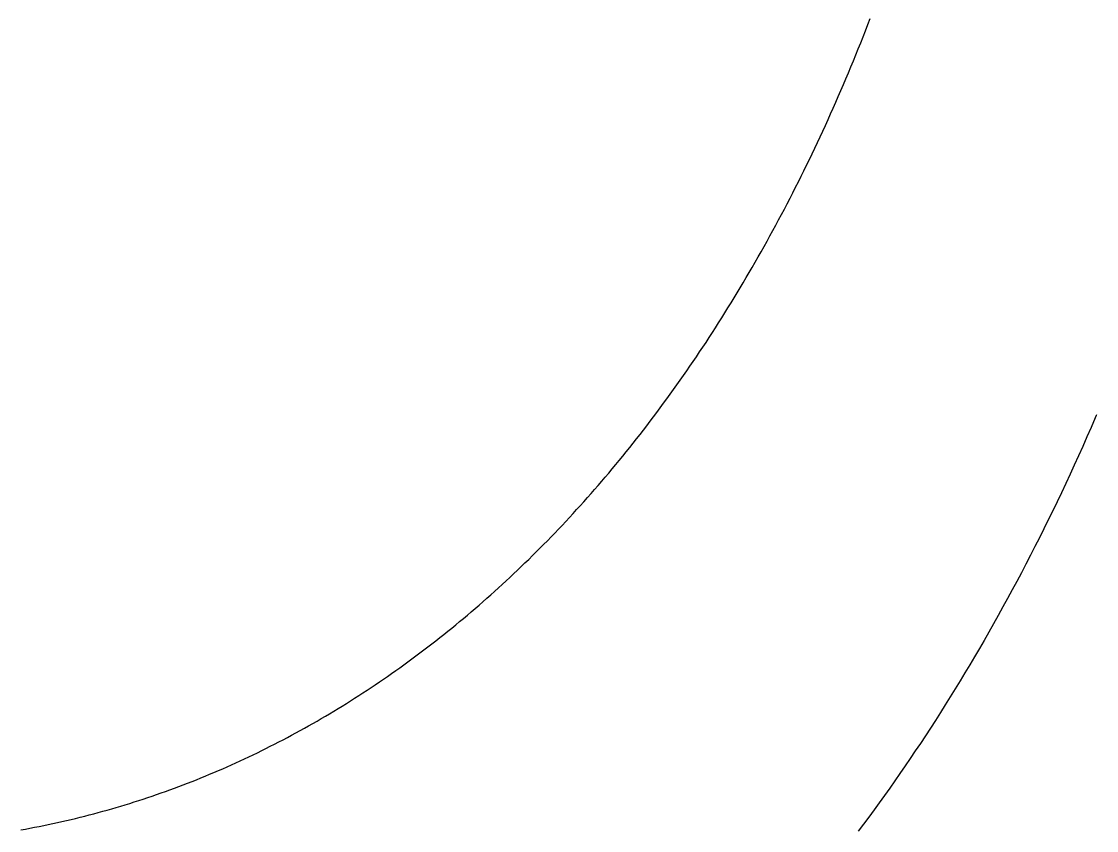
# Model space of a CAD drawing. Extents: x -7.3 to 34, y 0 to 22.
# Drawn here: x 2.31737 to 2.36278, y 0.74027 to 0.77443 of the extents above; entities that cross this region are included whole.
import ezdxf

# ---------------------------------------------------------------- set-up
doc = ezdxf.new("R2010")
doc.units = 0
doc.layers.add('SH_Text', color=7, linetype='Continuous')

msp = doc.modelspace()

# ---------------------------------------------------------------- linework, layer by layer
at = {"layer": 'SH_Text'}
for p, q in [((2.353022, 0.774041), (2.353123, 0.774298)), ((2.353123, 0.774298), (2.353223, 0.774557)), ((2.352819, 0.773528), (2.352921, 0.773784)), ((2.352921, 0.773784), (2.353022, 0.774041)), ((2.352716, 0.773273), (2.352819, 0.773528)), ((2.352509, 0.772765), (2.352613, 0.773018)), ((2.352613, 0.773018), (2.352716, 0.773273)), ((2.3523, 0.772262), (2.352405, 0.772513)), ((2.352405, 0.772513), (2.352509, 0.772765)), ((2.352088, 0.771762), (2.352194, 0.772011)), ((2.352194, 0.772011), (2.3523, 0.772262)), ((2.351873, 0.771265), (2.351981, 0.771513)), ((2.351981, 0.771513), (2.352088, 0.771762)), ((2.351765, 0.771018), (2.351873, 0.771265)), ((2.351547, 0.770528), (2.351656, 0.770773)), ((2.351656, 0.770773), (2.351765, 0.771018)), ((2.351326, 0.770041), (2.351437, 0.770284)), ((2.351437, 0.770284), (2.351547, 0.770528)), ((2.351103, 0.769557), (2.351215, 0.769799)), ((2.351215, 0.769799), (2.351326, 0.770041)), ((2.350877, 0.769078), (2.35099, 0.769317)), ((2.35099, 0.769317), (2.351103, 0.769557)), ((2.350649, 0.768602), (2.350763, 0.768839)), ((2.350763, 0.768839), (2.350877, 0.769078)), ((2.350418, 0.76813), (2.350534, 0.768365)), ((2.350534, 0.768365), (2.350649, 0.768602)), ((2.350186, 0.767661), (2.350302, 0.767895)), ((2.350302, 0.767895), (2.350418, 0.76813)), ((2.34995, 0.767197), (2.350068, 0.767429)), ((2.350068, 0.767429), (2.350186, 0.767661)), ((2.349713, 0.766736), (2.349832, 0.766966)), ((2.349832, 0.766966), (2.34995, 0.767197)), ((2.349473, 0.766279), (2.349593, 0.766507)), ((2.349593, 0.766507), (2.349713, 0.766736)), ((2.349231, 0.765825), (2.349352, 0.766052)), ((2.349352, 0.766052), (2.349473, 0.766279)), ((2.348986, 0.765376), (2.349109, 0.7656)), ((2.349109, 0.7656), (2.349231, 0.765825)), ((2.34874, 0.76493), (2.348863, 0.765152)), ((2.348863, 0.765152), (2.348986, 0.765376)), ((2.348491, 0.764488), (2.348615, 0.764708)), ((2.348615, 0.764708), (2.34874, 0.76493)), ((2.348239, 0.764049), (2.348365, 0.764268)), ((2.348365, 0.764268), (2.348491, 0.764488)), ((2.347986, 0.763615), (2.348113, 0.763831)), ((2.348113, 0.763831), (2.348239, 0.764049)), ((2.34773, 0.763184), (2.347858, 0.763399)), ((2.347858, 0.763399), (2.347986, 0.763615)), ((2.347472, 0.762757), (2.347601, 0.76297)), ((2.347601, 0.76297), (2.34773, 0.763184)), ((2.347212, 0.762333), (2.347342, 0.762545)), ((2.347342, 0.762545), (2.347472, 0.762757)), ((2.34695, 0.761914), (2.347081, 0.762123)), ((2.347081, 0.762123), (2.347212, 0.762333)), ((2.346552, 0.761292), (2.346685, 0.761498)), ((2.346685, 0.761498), (2.346818, 0.761706)), ((2.346818, 0.761706), (2.34695, 0.761914)), ((2.346285, 0.760882), (2.346419, 0.761086)), ((2.346419, 0.761086), (2.346552, 0.761292)), ((2.346015, 0.760476), (2.34615, 0.760678)), ((2.34615, 0.760678), (2.346285, 0.760882)), ((2.345743, 0.760073), (2.345879, 0.760274)), ((2.345879, 0.760274), (2.346015, 0.760476)), ((2.345332, 0.759477), (2.345469, 0.759675)), ((2.345469, 0.759675), (2.345607, 0.759874)), ((2.345607, 0.759874), (2.345743, 0.760073)), ((2.345055, 0.759084), (2.345193, 0.75928)), ((2.345193, 0.75928), (2.345332, 0.759477)), ((2.344776, 0.758695), (2.344916, 0.758889)), ((2.344916, 0.758889), (2.345055, 0.759084)), ((2.344354, 0.758119), (2.344495, 0.75831)), ((2.344495, 0.75831), (2.344636, 0.758502)), ((2.344636, 0.758502), (2.344776, 0.758695)), ((2.34407, 0.757739), (2.344212, 0.757928)), ((2.344212, 0.757928), (2.344354, 0.758119)), ((2.343784, 0.757363), (2.343927, 0.757551)), ((2.343927, 0.757551), (2.34407, 0.757739)), ((2.362721, 0.757691), (2.362547, 0.757289)), ((2.362764, 0.757792), (2.362721, 0.757691)), ((2.362775, 0.757818), (2.362764, 0.757792)), ((2.362777, 0.757824), (2.362775, 0.757818)), ((2.362778, 0.757825), (2.362777, 0.757824)), ((2.362778, 0.757826), (2.362778, 0.757825)), ((2.343351, 0.756807), (2.343496, 0.756992)), ((2.343496, 0.756992), (2.34364, 0.757177)), ((2.34364, 0.757177), (2.343784, 0.757363)), ((2.362547, 0.757289), (2.362371, 0.756889)), ((2.34306, 0.756441), (2.343206, 0.756624)), ((2.343206, 0.756624), (2.343351, 0.756807)), ((2.362195, 0.756491), (2.362018, 0.756095)), ((2.362371, 0.756889), (2.362195, 0.756491)), ((2.34262, 0.755899), (2.342767, 0.756079)), ((2.342767, 0.756079), (2.342914, 0.75626)), ((2.342914, 0.75626), (2.34306, 0.756441)), ((2.362018, 0.756095), (2.361839, 0.755702)), ((2.342325, 0.755543), (2.342473, 0.755721)), ((2.342473, 0.755721), (2.34262, 0.755899)), ((2.361839, 0.755702), (2.361659, 0.755311)), ((2.341878, 0.755016), (2.342027, 0.75519)), ((2.342027, 0.75519), (2.342176, 0.755366)), ((2.342176, 0.755366), (2.342325, 0.755543)), ((2.361659, 0.755311), (2.361478, 0.754922)), ((2.341578, 0.754669), (2.341728, 0.754842)), ((2.341728, 0.754842), (2.341878, 0.755016)), ((2.361478, 0.754922), (2.361296, 0.754536)), ((2.341124, 0.754156), (2.341276, 0.754326)), ((2.341276, 0.754326), (2.341427, 0.754497)), ((2.341427, 0.754497), (2.341578, 0.754669)), ((2.361296, 0.754536), (2.361113, 0.754151)), ((2.340666, 0.753652), (2.340819, 0.753819)), ((2.340819, 0.753819), (2.340972, 0.753987)), ((2.340972, 0.753987), (2.341124, 0.754156)), ((2.360928, 0.753769), (2.360743, 0.753389)), ((2.361113, 0.754151), (2.360928, 0.753769)), ((2.340204, 0.753156), (2.340358, 0.75332)), ((2.340358, 0.75332), (2.340512, 0.753486)), ((2.340512, 0.753486), (2.340666, 0.753652)), ((2.360743, 0.753389), (2.360556, 0.753012)), ((2.339894, 0.752831), (2.340049, 0.752993)), ((2.340049, 0.752993), (2.340204, 0.753156)), ((2.360556, 0.753012), (2.360368, 0.752636)), ((2.339426, 0.75235), (2.339582, 0.752509)), ((2.339582, 0.752509), (2.339738, 0.75267)), ((2.339738, 0.75267), (2.339894, 0.752831)), ((2.360368, 0.752636), (2.36018, 0.752263)), ((2.338953, 0.751878), (2.339111, 0.752034)), ((2.339111, 0.752034), (2.339269, 0.752192)), ((2.339269, 0.752192), (2.339426, 0.75235)), ((2.36018, 0.752263), (2.35999, 0.751892)), ((2.338477, 0.751414), (2.338636, 0.751568)), ((2.338636, 0.751568), (2.338795, 0.751722)), ((2.338795, 0.751722), (2.338953, 0.751878)), ((2.359799, 0.751523), (2.359607, 0.751156)), ((2.35999, 0.751892), (2.359799, 0.751523)), ((2.337997, 0.75096), (2.338158, 0.75111)), ((2.338158, 0.75111), (2.338318, 0.751262)), ((2.338318, 0.751262), (2.338477, 0.751414)), ((2.359607, 0.751156), (2.359413, 0.750792)), ((2.337514, 0.750514), (2.337675, 0.750662)), ((2.337675, 0.750662), (2.337836, 0.75081)), ((2.337836, 0.75081), (2.337997, 0.75096)), ((2.359413, 0.750792), (2.359219, 0.75043)), ((2.337027, 0.750077), (2.337189, 0.750222)), ((2.337189, 0.750222), (2.337352, 0.750368)), ((2.337352, 0.750368), (2.337514, 0.750514)), ((2.359219, 0.75043), (2.359024, 0.750069)), ((2.336536, 0.749649), (2.3367, 0.749791)), ((2.3367, 0.749791), (2.336863, 0.749934)), ((2.336863, 0.749934), (2.337027, 0.750077)), ((2.358828, 0.749712), (2.35863, 0.749356)), ((2.359024, 0.750069), (2.358828, 0.749712)), ((2.335876, 0.749092), (2.336041, 0.74923)), ((2.336041, 0.74923), (2.336207, 0.749369)), ((2.336207, 0.749369), (2.336371, 0.749509)), ((2.336371, 0.749509), (2.336536, 0.749649)), ((2.35863, 0.749356), (2.358432, 0.749002)), ((2.335377, 0.748685), (2.335544, 0.74882)), ((2.335544, 0.74882), (2.33571, 0.748955)), ((2.33571, 0.748955), (2.335876, 0.749092)), ((2.358432, 0.749002), (2.358233, 0.748651)), ((2.334875, 0.748286), (2.335042, 0.748418)), ((2.335042, 0.748418), (2.33521, 0.748551)), ((2.33521, 0.748551), (2.335377, 0.748685)), ((2.358233, 0.748651), (2.358032, 0.748301)), ((2.3342, 0.747769), (2.334369, 0.747897)), ((2.334369, 0.747897), (2.334538, 0.748026)), ((2.334538, 0.748026), (2.334706, 0.748155)), ((2.334706, 0.748155), (2.334875, 0.748286)), ((2.357831, 0.747954), (2.357628, 0.747609)), ((2.358032, 0.748301), (2.357831, 0.747954)), ((2.33369, 0.747391), (2.33386, 0.747516)), ((2.33386, 0.747516), (2.33403, 0.747642)), ((2.33403, 0.747642), (2.3342, 0.747769)), ((2.357628, 0.747609), (2.357425, 0.747266)), ((2.333005, 0.746901), (2.333176, 0.747022)), ((2.333176, 0.747022), (2.333348, 0.747144)), ((2.333348, 0.747144), (2.333519, 0.747267)), ((2.333519, 0.747267), (2.33369, 0.747391)), ((2.357425, 0.747266), (2.357221, 0.746925)), ((2.332314, 0.746427), (2.332487, 0.746544)), ((2.332487, 0.746544), (2.33266, 0.746662)), ((2.33266, 0.746662), (2.332832, 0.746781)), ((2.332832, 0.746781), (2.333005, 0.746901)), ((2.357015, 0.746586), (2.356809, 0.74625)), ((2.357221, 0.746925), (2.357015, 0.746586)), ((2.331618, 0.745969), (2.331792, 0.746082)), ((2.331792, 0.746082), (2.331967, 0.746196)), ((2.331967, 0.746196), (2.332141, 0.746311)), ((2.332141, 0.746311), (2.332314, 0.746427)), ((2.356809, 0.74625), (2.356602, 0.745915)), ((2.330917, 0.745527), (2.331092, 0.745636)), ((2.331092, 0.745636), (2.331268, 0.745746)), ((2.331268, 0.745746), (2.331443, 0.745857)), ((2.331443, 0.745857), (2.331618, 0.745969)), ((2.356602, 0.745915), (2.356393, 0.745583)), ((2.33021, 0.745101), (2.330387, 0.745206)), ((2.330387, 0.745206), (2.330564, 0.745312)), ((2.330564, 0.745312), (2.33074, 0.745419)), ((2.33074, 0.745419), (2.330917, 0.745527)), ((2.356184, 0.745253), (2.355974, 0.744924)), ((2.356393, 0.745583), (2.356184, 0.745253)), ((2.32932, 0.744591), (2.329499, 0.744691)), ((2.329499, 0.744691), (2.329677, 0.744792)), ((2.329677, 0.744792), (2.329855, 0.744894)), ((2.329855, 0.744894), (2.330033, 0.744997)), ((2.330033, 0.744997), (2.33021, 0.745101)), ((2.355974, 0.744924), (2.355763, 0.744598)), ((2.328602, 0.744201), (2.328782, 0.744297)), ((2.328782, 0.744297), (2.328962, 0.744394)), ((2.328962, 0.744394), (2.329141, 0.744492)), ((2.329141, 0.744492), (2.32932, 0.744591)), ((2.355551, 0.744274), (2.355338, 0.743952)), ((2.355763, 0.744598), (2.355551, 0.744274)), ((2.327698, 0.743737), (2.32788, 0.743828)), ((2.32788, 0.743828), (2.328061, 0.743919)), ((2.328061, 0.743919), (2.328241, 0.744012)), ((2.328241, 0.744012), (2.328422, 0.744106)), ((2.328422, 0.744106), (2.328602, 0.744201)), ((2.355338, 0.743952), (2.355124, 0.743632)), ((2.326787, 0.743297), (2.32697, 0.743383)), ((2.32697, 0.743383), (2.327153, 0.74347)), ((2.327153, 0.74347), (2.327335, 0.743558)), ((2.327335, 0.743558), (2.327517, 0.743647)), ((2.327517, 0.743647), (2.327698, 0.743737)), ((2.355124, 0.743632), (2.35491, 0.743314)), ((2.325685, 0.742803), (2.32587, 0.742883)), ((2.32587, 0.742883), (2.326054, 0.742964)), ((2.326054, 0.742964), (2.326237, 0.743045)), ((2.326237, 0.743045), (2.326421, 0.743128)), ((2.326421, 0.743128), (2.326604, 0.743212)), ((2.326604, 0.743212), (2.326787, 0.743297)), ((2.354694, 0.742998), (2.354477, 0.742684)), ((2.35491, 0.743314), (2.354694, 0.742998)), ((2.324573, 0.742345), (2.324759, 0.742419)), ((2.324759, 0.742419), (2.324945, 0.742494)), ((2.324945, 0.742494), (2.32513, 0.74257)), ((2.32513, 0.74257), (2.325316, 0.742646)), ((2.325316, 0.742646), (2.325501, 0.742724)), ((2.325501, 0.742724), (2.325685, 0.742803)), ((2.354477, 0.742684), (2.35426, 0.742373)), ((2.323453, 0.741924), (2.32364, 0.741992)), ((2.32364, 0.741992), (2.323827, 0.742061)), ((2.323827, 0.742061), (2.324014, 0.74213)), ((2.324014, 0.74213), (2.324201, 0.742201)), ((2.324201, 0.742201), (2.324387, 0.742273)), ((2.324387, 0.742273), (2.324573, 0.742345)), ((2.354042, 0.742063), (2.353823, 0.741755)), ((2.35426, 0.742373), (2.354042, 0.742063)), ((2.322134, 0.74148), (2.322323, 0.74154)), ((2.322323, 0.74154), (2.322512, 0.741602)), ((2.322512, 0.741602), (2.322701, 0.741664)), ((2.322701, 0.741664), (2.322889, 0.741728)), ((2.322889, 0.741728), (2.323077, 0.741792)), ((2.323077, 0.741792), (2.323265, 0.741858)), ((2.323265, 0.741858), (2.323453, 0.741924)), ((2.353823, 0.741755), (2.353603, 0.741449)), ((2.320614, 0.741033), (2.320805, 0.741085)), ((2.320805, 0.741085), (2.320996, 0.741139)), ((2.320996, 0.741139), (2.321186, 0.741193)), ((2.321186, 0.741193), (2.321376, 0.741248)), ((2.321376, 0.741248), (2.321566, 0.741305)), ((2.321566, 0.741305), (2.321756, 0.741362)), ((2.321756, 0.741362), (2.321945, 0.74142)), ((2.321945, 0.74142), (2.322134, 0.74148)), ((2.353382, 0.741146), (2.35316, 0.740844)), ((2.353603, 0.741449), (2.353382, 0.741146)), ((2.318695, 0.740567), (2.318888, 0.740609)), ((2.318888, 0.740609), (2.319081, 0.740652)), ((2.319081, 0.740652), (2.319273, 0.740696)), ((2.319273, 0.740696), (2.319465, 0.740741)), ((2.319465, 0.740741), (2.319657, 0.740787)), ((2.319657, 0.740787), (2.319849, 0.740834)), ((2.319849, 0.740834), (2.320041, 0.740882)), ((2.320041, 0.740882), (2.320232, 0.740932)), ((2.320232, 0.740932), (2.320423, 0.740982)), ((2.320423, 0.740982), (2.320614, 0.741033)), ((2.35316, 0.740844), (2.352938, 0.740544)), ((2.317341, 0.740302), (2.317535, 0.740337)), ((2.317535, 0.740337), (2.317729, 0.740373)), ((2.317729, 0.740373), (2.317923, 0.74041)), ((2.317923, 0.74041), (2.318116, 0.740447)), ((2.318116, 0.740447), (2.318309, 0.740486)), ((2.318309, 0.740486), (2.318503, 0.740526)), ((2.318503, 0.740526), (2.318695, 0.740567)), ((2.352938, 0.740544), (2.352715, 0.740247))]:
    msp.add_line(p, q, dxfattribs=at)
for points in [[(2.317341, 0.740302), (2.317535, 0.740337), (2.317729, 0.740373), (2.317923, 0.74041), (2.318116, 0.740447), (2.318309, 0.740486), (2.318503, 0.740526), (2.318695, 0.740567), (2.318888, 0.740609), (2.319081, 0.740652), (2.319273, 0.740696), (2.319465, 0.740741), (2.319657, 0.740787), (2.319849, 0.740834), (2.320041, 0.740882), (2.320232, 0.740932), (2.320423, 0.740982), (2.320614, 0.741033), (2.320805, 0.741085), (2.320996, 0.741139), (2.321186, 0.741193), (2.321376, 0.741248), (2.321566, 0.741305), (2.321756, 0.741362), (2.321945, 0.74142), (2.322134, 0.74148), (2.322323, 0.74154), (2.322512, 0.741602), (2.322701, 0.741664), (2.322889, 0.741728), (2.323077, 0.741792), (2.323265, 0.741858), (2.323453, 0.741924), (2.32364, 0.741992), (2.323827, 0.742061), (2.324014, 0.74213), (2.324201, 0.742201), (2.324387, 0.742273), (2.324573, 0.742345), (2.324759, 0.742419), (2.324945, 0.742494), (2.32513, 0.74257), (2.325316, 0.742646), (2.325501, 0.742724), (2.325685, 0.742803), (2.32587, 0.742883), (2.326054, 0.742964), (2.326237, 0.743045), (2.326421, 0.743128), (2.326604, 0.743212), (2.326787, 0.743297), (2.32697, 0.743383), (2.327153, 0.74347), (2.327335, 0.743558), (2.327517, 0.743647), (2.327698, 0.743737), (2.32788, 0.743828), (2.328061, 0.743919), (2.328241, 0.744012), (2.328422, 0.744106), (2.328602, 0.744201), (2.328782, 0.744297), (2.328962, 0.744394), (2.329141, 0.744492), (2.32932, 0.744591), (2.329499, 0.744691), (2.329677, 0.744792), (2.329855, 0.744894), (2.330033, 0.744997), (2.33021, 0.745101), (2.330387, 0.745206), (2.330564, 0.745312), (2.33074, 0.745419), (2.330917, 0.745527), (2.331092, 0.745636), (2.331268, 0.745746), (2.331443, 0.745857), (2.331618, 0.745969), (2.331792, 0.746082), (2.331967, 0.746196), (2.332141, 0.746311), (2.332314, 0.746427), (2.332487, 0.746544), (2.33266, 0.746662), (2.332832, 0.746781), (2.333005, 0.746901), (2.333176, 0.747022), (2.333348, 0.747144), (2.333519, 0.747267), (2.33369, 0.747391), (2.33386, 0.747516), (2.33403, 0.747642), (2.3342, 0.747769), (2.334369, 0.747897), (2.334538, 0.748026), (2.334706, 0.748155), (2.334875, 0.748286), (2.335042, 0.748418), (2.33521, 0.748551), (2.335377, 0.748685), (2.335544, 0.74882), (2.33571, 0.748955), (2.335876, 0.749092), (2.336041, 0.74923), (2.336207, 0.749369), (2.336371, 0.749509), (2.336536, 0.749649), (2.3367, 0.749791), (2.336863, 0.749934), (2.337027, 0.750077), (2.337189, 0.750222), (2.337352, 0.750368), (2.337514, 0.750514), (2.337675, 0.750662), (2.337836, 0.75081), (2.337997, 0.75096), (2.338158, 0.75111), (2.338318, 0.751262), (2.338477, 0.751414), (2.338636, 0.751568), (2.338795, 0.751722), (2.338953, 0.751878), (2.339111, 0.752034), (2.339269, 0.752192), (2.339426, 0.75235), (2.339582, 0.752509), (2.339738, 0.75267), (2.339894, 0.752831), (2.340049, 0.752993), (2.340204, 0.753156), (2.340358, 0.75332), (2.340512, 0.753486), (2.340666, 0.753652), (2.340819, 0.753819), (2.340972, 0.753987), (2.341124, 0.754156), (2.341276, 0.754326), (2.341427, 0.754497), (2.341578, 0.754669), (2.341728, 0.754842), (2.341878, 0.755016), (2.342027, 0.75519), (2.342176, 0.755366), (2.342325, 0.755543), (2.342473, 0.755721), (2.34262, 0.755899), (2.342767, 0.756079), (2.342914, 0.75626), (2.34306, 0.756441), (2.343206, 0.756624), (2.343351, 0.756807), (2.343496, 0.756992), (2.34364, 0.757177), (2.343784, 0.757363), (2.343927, 0.757551), (2.34407, 0.757739), (2.344212, 0.757928), (2.344354, 0.758119), (2.344495, 0.75831), (2.344636, 0.758502), (2.344776, 0.758695), (2.344916, 0.758889), (2.345055, 0.759084), (2.345193, 0.75928), (2.345332, 0.759477), (2.345469, 0.759675), (2.345607, 0.759874), (2.345743, 0.760073), (2.345879, 0.760274), (2.346015, 0.760476), (2.34615, 0.760678), (2.346285, 0.760882), (2.346419, 0.761086), (2.346552, 0.761292), (2.346685, 0.761498), (2.346818, 0.761706), (2.34695, 0.761914), (2.347081, 0.762123), (2.347212, 0.762333), (2.347342, 0.762545), (2.347472, 0.762757), (2.347601, 0.76297), (2.34773, 0.763184), (2.347858, 0.763399), (2.347986, 0.763615), (2.348113, 0.763831), (2.348239, 0.764049), (2.348365, 0.764268), (2.348491, 0.764488), (2.348615, 0.764708), (2.34874, 0.76493), (2.348863, 0.765152), (2.348986, 0.765376), (2.349109, 0.7656), (2.349231, 0.765825), (2.349352, 0.766052), (2.349473, 0.766279), (2.349593, 0.766507), (2.349713, 0.766736), (2.349832, 0.766966), (2.34995, 0.767197), (2.350068, 0.767429), (2.350186, 0.767661), (2.350302, 0.767895), (2.350418, 0.76813), (2.350534, 0.768365), (2.350649, 0.768602), (2.350763, 0.768839), (2.350877, 0.769078), (2.35099, 0.769317), (2.351103, 0.769557), (2.351215, 0.769799), (2.351326, 0.770041), (2.351437, 0.770284), (2.351547, 0.770528), (2.351656, 0.770773), (2.351765, 0.771018), (2.351873, 0.771265), (2.351981, 0.771513), (2.352088, 0.771762), (2.352194, 0.772011), (2.3523, 0.772262), (2.352405, 0.772513), (2.352509, 0.772765), (2.352613, 0.773018), (2.352716, 0.773273), (2.352819, 0.773528), (2.352921, 0.773784), (2.353022, 0.774041), (2.353123, 0.774298), (2.353223, 0.774557)], [(2.362778, 0.757826), (2.362778, 0.757826), (2.362778, 0.757826), (2.362778, 0.757825), (2.362777, 0.757824), (2.362775, 0.757818), (2.362764, 0.757792), (2.362721, 0.757691), (2.362547, 0.757289), (2.362371, 0.756889), (2.362195, 0.756491), (2.362018, 0.756095), (2.361839, 0.755702), (2.361659, 0.755311), (2.361478, 0.754922), (2.361296, 0.754536), (2.361113, 0.754151), (2.360928, 0.753769), (2.360743, 0.753389), (2.360556, 0.753012), (2.360368, 0.752636), (2.36018, 0.752263), (2.35999, 0.751892), (2.359799, 0.751523), (2.359607, 0.751156), (2.359413, 0.750792), (2.359219, 0.75043), (2.359024, 0.750069), (2.358828, 0.749712), (2.35863, 0.749356), (2.358432, 0.749002), (2.358233, 0.748651), (2.358032, 0.748301), (2.357831, 0.747954), (2.357628, 0.747609), (2.357425, 0.747266), (2.357221, 0.746925), (2.357015, 0.746586), (2.356809, 0.74625), (2.356602, 0.745915), (2.356393, 0.745583), (2.356184, 0.745253), (2.355974, 0.744924), (2.355763, 0.744598), (2.355551, 0.744274), (2.355338, 0.743952), (2.355124, 0.743632), (2.35491, 0.743314), (2.354694, 0.742998), (2.354477, 0.742684), (2.35426, 0.742373), (2.354042, 0.742063), (2.353823, 0.741755), (2.353603, 0.741449), (2.353382, 0.741146), (2.35316, 0.740844), (2.352938, 0.740544), (2.352715, 0.740247)]]:
    msp.add_lwpolyline(points, dxfattribs=at)

doc.saveas('drawing.dxf')
